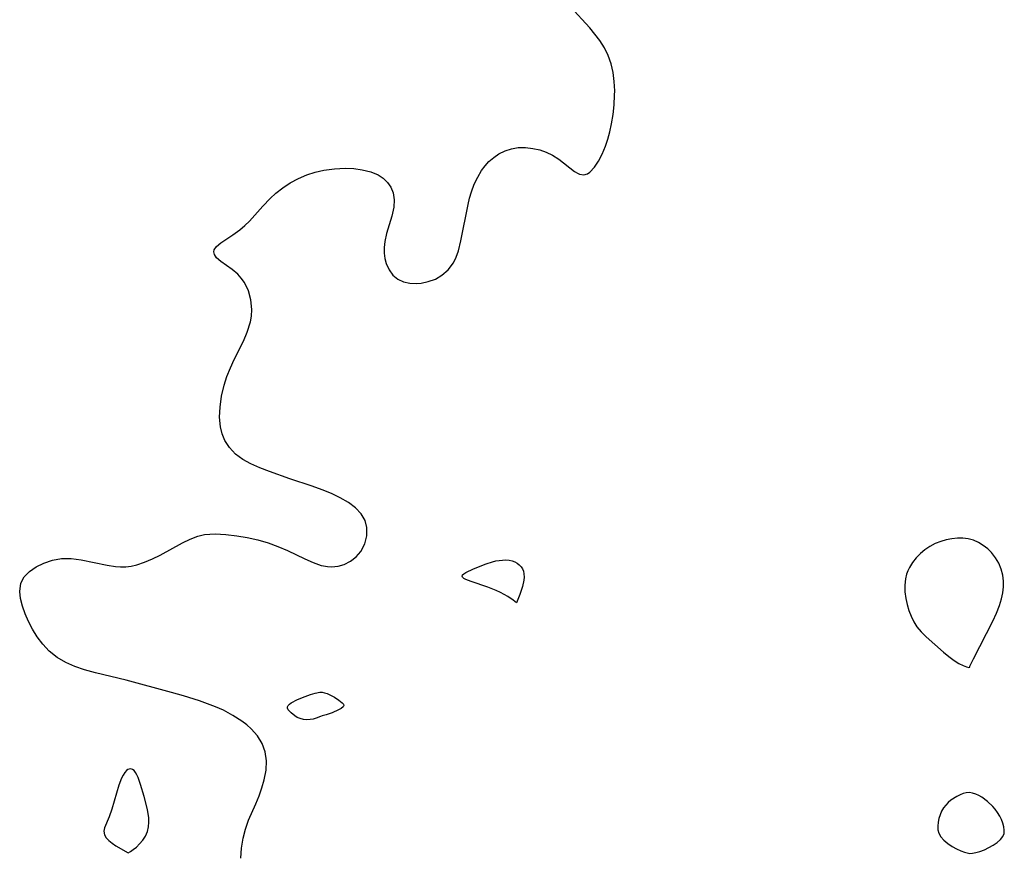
# Model space of a CAD drawing. Header units: metres. Extents: x 1073367 to 1082519, y 1569854 to 1574957.
# Tile 361 of 656: x 1075892 to 1076044, y 1573850 to 1573980. Entities that reach past the tile are written whole.
import ezdxf

# ---------------------------------------------------------------- set-up
doc = ezdxf.new("R2010")
doc.units = ezdxf.units.M
doc.layers.add('CGG_CurvaNivelLidar_v1', color=253, linetype='Continuous', lineweight=30)

msp = doc.modelspace()

# ---------------------------------------------------------------- linework, layer by layer
at = {"layer": 'CGG_CurvaNivelLidar_v1'}
for p, q in [((1075979.8039, 1573978.2917, 67), (1075976.7965, 1573981.6173, 67)), ((1075980.6135, 1573977.3328, 67), (1075979.8039, 1573978.2917, 67)), ((1075981.3587, 1573976.3416, 67), (1075980.6135, 1573977.3328, 67)), ((1075982.0712, 1573975.2048, 67), (1075981.3587, 1573976.3416, 67)), ((1075982.6631, 1573974.0114, 67), (1075982.0712, 1573975.2048, 67)), ((1075983.1177, 1573972.7651, 67), (1075982.6631, 1573974.0114, 67)), ((1075983.4327, 1573971.409, 67), (1075983.1177, 1573972.7651, 67)), ((1075983.6056, 1573970.0129, 67), (1075983.4327, 1573971.409, 67)), ((1075983.6624, 1573968.591, 67), (1075983.6056, 1573970.0129, 67)), ((1075983.6547, 1573967.9019, 67), (1075983.6624, 1573968.591, 67)), ((1075983.5739, 1573966.4064, 67), (1075983.6547, 1573967.9019, 67)), ((1075983.4128, 1573964.9191, 67), (1075983.5739, 1573966.4064, 67)), ((1075982.9139, 1573962.2639, 67), (1075983.1742, 1573963.4572, 67)), ((1075983.1742, 1573963.4572, 67), (1075983.4128, 1573964.9191, 67)), ((1075982.6013, 1573961.114, 67), (1075982.9139, 1573962.2639, 67)), ((1075982.2381, 1573960.0214, 67), (1075982.6013, 1573961.114, 67)), ((1075965.7847, 1573958.8198, 67), (1075966.7316, 1573959.2871, 67)), ((1075966.7316, 1573959.2871, 67), (1075967.7229, 1573959.6225, 67)), ((1075967.7229, 1573959.6225, 67), (1075968.7449, 1573959.8086, 67)), ((1075968.7449, 1573959.8086, 67), (1075969.8832, 1573959.8278, 67)), ((1075969.8832, 1573959.8278, 67), (1075971.0239, 1573959.6864, 67)), ((1075971.0239, 1573959.6864, 67), (1075972.0851, 1573959.4362, 67)), ((1075972.0851, 1573959.4362, 67), (1075973.1073, 1573959.0822, 67)), ((1075973.1073, 1573959.0822, 67), (1075974.0652, 1573958.6251, 67)), ((1075981.7287, 1573958.7871, 67), (1075982.2381, 1573960.0214, 67)), ((1075963.6491, 1573957.0049, 67), (1075964.2371, 1573957.6563, 67)), ((1075964.2371, 1573957.6563, 67), (1075964.9773, 1573958.29, 67)), ((1075964.9773, 1573958.29, 67), (1075965.7847, 1573958.8198, 67)), ((1075974.0652, 1573958.6251, 67), (1075975.0299, 1573958.0079, 67)), ((1075975.0299, 1573958.0079, 67), (1075977.4636, 1573956.1176, 67)), ((1075980.5573, 1573956.7702, 67), (1075981.163, 1573957.6913, 67)), ((1075981.163, 1573957.6913, 67), (1075981.7287, 1573958.7871, 67)), ((1075936.0999, 1573955.5759, 67), (1075937.4153, 1573955.9985, 67)), ((1075937.4153, 1573955.9985, 67), (1075938.7579, 1573956.3084, 67)), ((1075938.7579, 1573956.3084, 67), (1075940.4129, 1573956.5408, 67)), ((1075940.4129, 1573956.5408, 67), (1075942.0515, 1573956.6154, 67)), ((1075942.0515, 1573956.6154, 67), (1075943.3994, 1573956.5534, 67)), ((1075943.3994, 1573956.5534, 67), (1075944.6886, 1573956.3799, 67)), ((1075944.6886, 1573956.3799, 67), (1075945.9825, 1573956.0632, 67)), ((1075945.9825, 1573956.0632, 67), (1075947.1385, 1573955.5804, 67)), ((1075962.5068, 1573955.2558, 67), (1075963.1189, 1573956.2807, 67)), ((1075963.1189, 1573956.2807, 67), (1075963.6491, 1573957.0049, 67)), ((1075977.4636, 1573956.1176, 67), (1075978.023, 1573955.791, 67)), ((1075979.4701, 1573955.7551, 67), (1075979.8458, 1573956.0074, 67)), ((1075979.8458, 1573956.0074, 67), (1075980.5573, 1573956.7702, 67)), ((1075932.3985, 1573953.6081, 67), (1075933.5682, 1573954.3663, 67)), ((1075933.5682, 1573954.3663, 67), (1075934.806, 1573955.0259, 67)), ((1075934.806, 1573955.0259, 67), (1075936.0999, 1573955.5759, 67)), ((1075947.1385, 1573955.5804, 67), (1075947.9255, 1573955.0587, 67)), ((1075947.9255, 1573955.0587, 67), (1075948.581, 1573954.42, 67)), ((1075948.581, 1573954.42, 67), (1075949.0893, 1573953.6716, 67)), ((1075961.9794, 1573954.1508, 67), (1075962.5068, 1573955.2558, 67)), ((1075978.023, 1573955.791, 67), (1075978.229, 1573955.7018, 67)), ((1075978.229, 1573955.7018, 67), (1075978.8965, 1573955.5856, 67)), ((1075978.8965, 1573955.5856, 67), (1075979.4701, 1573955.7551, 67)), ((1075930.4323, 1573951.9373, 67), (1075931.3118, 1573952.7575, 67)), ((1075931.3118, 1573952.7575, 67), (1075932.3985, 1573953.6081, 67)), ((1075949.0893, 1573953.6716, 67), (1075949.4293, 1573952.8363, 67)), ((1075949.4293, 1573952.8363, 67), (1075949.602, 1573951.7574, 67)), ((1075961.257, 1573951.9961, 67), (1075961.5426, 1573952.9811, 67)), ((1075961.5426, 1573952.9811, 67), (1075961.9794, 1573954.1508, 67)), ((1075929.3337, 1573950.7605, 67), (1075930.4323, 1573951.9373, 67)), ((1075949.602, 1573951.7574, 67), (1075949.5511, 1573950.6237, 67)), ((1075961.0147, 1573950.9862, 67), (1075961.257, 1573951.9961, 67)), ((1075927.252, 1573948.4427, 67), (1075929.3337, 1573950.7605, 67)), ((1075949.5511, 1573950.6237, 67), (1075949.243, 1573949.1855, 67)), ((1075959.9156, 1573945.3898, 67), (1075961.0147, 1573950.9862, 67)), ((1075926.5229, 1573947.7407, 67), (1075927.252, 1573948.4427, 67)), ((1075949.243, 1573949.1855, 67), (1075948.4452, 1573946.507, 67)), ((1075924.7107, 1573946.3436, 67), (1075925.7772, 1573947.1097, 67)), ((1075925.7772, 1573947.1097, 67), (1075926.5229, 1573947.7407, 67)), ((1075922.8114, 1573945.0985, 67), (1075924.7107, 1573946.3436, 67)), ((1075948.1783, 1573945.2789, 67), (1075948.0812, 1573944.3904, 67)), ((1075948.4452, 1573946.507, 67), (1075948.1783, 1573945.2789, 67)), ((1075959.541, 1573943.8546, 67), (1075959.9156, 1573945.3898, 67)), ((1075921.7604, 1573943.6746, 67), (1075921.8273, 1573944.0274, 67)), ((1075921.8364, 1573943.2975, 67), (1075921.7604, 1573943.6746, 67)), ((1075921.8273, 1573944.0274, 67), (1075922.1427, 1573944.5187, 67)), ((1075922.1427, 1573944.5187, 67), (1075922.8114, 1573945.0985, 67)), ((1075948.0812, 1573944.3904, 67), (1075948.079, 1573943.5141, 67)), ((1075959.1948, 1573942.8776, 67), (1075959.541, 1573943.8546, 67)), ((1075922.1802, 1573942.7825, 67), (1075921.8364, 1573943.2975, 67)), ((1075922.832, 1573942.2151, 67), (1075922.1802, 1573942.7825, 67)), ((1075924.5623, 1573940.986, 67), (1075922.832, 1573942.2151, 67)), ((1075948.079, 1573943.5141, 67), (1075948.1782, 1573942.6716, 67)), ((1075948.1782, 1573942.6716, 67), (1075948.3813, 1573941.873, 67)), ((1075958.746, 1573941.9786, 67), (1075959.1948, 1573942.8776, 67)), ((1075925.4531, 1573940.2229, 67), (1075924.5623, 1573940.986, 67)), ((1075948.3813, 1573941.873, 67), (1075948.8124, 1573940.9079, 67)), ((1075948.8124, 1573940.9079, 67), (1075949.4135, 1573940.0876, 67)), ((1075956.9816, 1573940.071, 67), (1075957.9557, 1573940.9209, 67)), ((1075957.9557, 1573940.9209, 67), (1075958.746, 1573941.9786, 67)), ((1075925.9927, 1573939.6287, 67), (1075925.4531, 1573940.2229, 67)), ((1075926.4687, 1573938.9611, 67), (1075925.9927, 1573939.6287, 67)), ((1075949.4135, 1573940.0876, 67), (1075950.172, 1573939.4548, 67)), ((1075950.172, 1573939.4548, 67), (1075951.0453, 1573939.0544, 67)), ((1075953.7565, 1573938.8736, 67), (1075954.8814, 1573939.1044, 67)), ((1075954.8814, 1573939.1044, 67), (1075955.9707, 1573939.4991, 67)), ((1075955.9707, 1573939.4991, 67), (1075956.9816, 1573940.071, 67)), ((1075927.0895, 1573937.6848, 67), (1075926.4687, 1573938.9611, 67)), ((1075927.4741, 1573936.2683, 67), (1075927.0895, 1573937.6848, 67)), ((1075951.0453, 1573939.0544, 67), (1075952.0188, 1573938.8475, 67)), ((1075952.0188, 1573938.8475, 67), (1075953.054, 1573938.8114, 67)), ((1075953.054, 1573938.8114, 67), (1075953.7565, 1573938.8736, 67)), ((1075927.6084, 1573934.765, 67), (1075927.4741, 1573936.2683, 67)), ((1075927.547, 1573933.7577, 67), (1075927.6084, 1573934.765, 67)), ((1075927.3983, 1573932.9051, 67), (1075927.547, 1573933.7577, 67)), ((1075926.9184, 1573931.3045, 67), (1075927.3983, 1573932.9051, 67)), ((1075926.3183, 1573929.8906, 67), (1075926.9184, 1573931.3045, 67)), ((1075924.9092, 1573927.0354, 67), (1075926.3183, 1573929.8906, 67)), ((1075924.317, 1573925.7513, 67), (1075924.9092, 1573927.0354, 67)), ((1075923.7862, 1573924.4416, 67), (1075924.317, 1573925.7513, 67)), ((1075923.3449, 1573923.1101, 67), (1075923.7862, 1573924.4416, 67)), ((1075922.949, 1573921.4086, 67), (1075923.3449, 1573923.1101, 67)), ((1075922.7196, 1573919.7111, 67), (1075922.949, 1573921.4086, 67)), ((1075922.6522, 1573918.1606, 67), (1075922.7196, 1573919.7111, 67)), ((1075922.7702, 1573916.668, 67), (1075922.6522, 1573918.1606, 67)), ((1075923.0229, 1573915.5805, 67), (1075922.7702, 1573916.668, 67)), ((1075923.4338, 1573914.5621, 67), (1075923.0229, 1573915.5805, 67)), ((1075924.1578, 1573913.439, 67), (1075923.4338, 1573914.5621, 67)), ((1075925.096, 1573912.4519, 67), (1075924.1578, 1573913.439, 67)), ((1075926.2153, 1573911.6099, 67), (1075925.096, 1573912.4519, 67)), ((1075927.4828, 1573910.9169, 67), (1075926.2153, 1573911.6099, 67)), ((1075928.8644, 1573910.3149, 67), (1075927.4828, 1573910.9169, 67)), ((1075930.3635, 1573909.7341, 67), (1075928.8644, 1573910.3149, 67)), ((1075933.5084, 1573908.6294, 67), (1075930.3635, 1573909.7341, 67)), ((1075936.924, 1573907.4884, 67), (1075933.5084, 1573908.6294, 67)), ((1075938.4611, 1573906.9339, 67), (1075936.924, 1573907.4884, 67)), ((1075939.9037, 1573906.3484, 67), (1075938.4611, 1573906.9339, 67)), ((1075941.2581, 1573905.7009, 67), (1075939.9037, 1573906.3484, 67)), ((1075942.5288, 1573904.9505, 67), (1075941.2581, 1573905.7009, 67)), ((1075943.6315, 1573904.116, 67), (1075942.5288, 1573904.9505, 67)), ((1075944.5184, 1573903.1974, 67), (1075943.6315, 1573904.116, 67)), ((1075945.1275, 1573902.191, 67), (1075944.5184, 1573903.1974, 67)), ((1075945.4091, 1573901.0991, 67), (1075945.1275, 1573902.191, 67)), ((1075945.3886, 1573899.8168, 67), (1075945.4091, 1573901.0991, 67)), ((1075918.0917, 1573899.3198, 67), (1075919.2934, 1573899.7632, 67)), ((1075919.2934, 1573899.7632, 67), (1075920.3337, 1573899.999, 67)), ((1075920.3337, 1573899.999, 67), (1075921.9413, 1573900.1215, 67)), ((1075921.9413, 1573900.1215, 67), (1075923.6018, 1573900.0372, 67)), ((1075923.6018, 1573900.0372, 67), (1075925.3016, 1573899.8208, 67)), ((1075925.3016, 1573899.8208, 67), (1075926.9272, 1573899.5413, 67)), ((1075926.9272, 1573899.5413, 67), (1075928.5558, 1573899.1753, 67)), ((1075945.0597, 1573898.5525, 67), (1075945.3886, 1573899.8168, 67)), ((1075913.4559, 1573896.8148, 67), (1075916.9264, 1573898.7502, 67)), ((1075916.9264, 1573898.7502, 67), (1075918.0917, 1573899.3198, 67)), ((1075928.5558, 1573899.1753, 67), (1075930.1258, 1573898.7145, 67)), ((1075930.1258, 1573898.7145, 67), (1075931.6632, 1573898.1626, 67)), ((1075931.6632, 1573898.1626, 67), (1075933.1514, 1573897.5364, 67)), ((1075944.4423, 1573897.3886, 67), (1075945.0597, 1573898.5525, 67)), ((1076032.3418, 1573898.1881, 67.5), (1076031.5788, 1573897.6679, 67.5)), ((1076033.154, 1573898.6198, 67.5), (1076032.3418, 1573898.1881, 67.5)), ((1076034.0365, 1573898.9599, 67.5), (1076033.154, 1573898.6198, 67.5)), ((1076034.8783, 1573899.1985, 67.5), (1076034.0365, 1573898.9599, 67.5)), ((1076035.7344, 1573899.3682, 67.5), (1076034.8783, 1573899.1985, 67.5)), ((1076036.5937, 1573899.4618, 67.5), (1076035.7344, 1573899.3682, 67.5)), ((1076037.4453, 1573899.4659, 67.5), (1076036.5937, 1573899.4618, 67.5)), ((1076038.2778, 1573899.3611, 67.5), (1076037.4453, 1573899.4659, 67.5)), ((1076039.0869, 1573899.1281, 67.5), (1076038.2778, 1573899.3611, 67.5)), ((1076039.8598, 1573898.7822, 67.5), (1076039.0869, 1573899.1281, 67.5)), ((1076040.5902, 1573898.3411, 67.5), (1076039.8598, 1573898.7822, 67.5)), ((1076041.2686, 1573897.8164, 67.5), (1076040.5902, 1573898.3411, 67.5)), ((1075912.271, 1573896.2357, 67), (1075913.4559, 1573896.8148, 67)), ((1075933.1514, 1573897.5364, 67), (1075935.816, 1573896.2551, 67)), ((1075942.8679, 1573895.8968, 67), (1075943.7309, 1573896.5691, 67)), ((1075943.7309, 1573896.5691, 67), (1075944.4423, 1573897.3886, 67)), ((1076030.8698, 1573897.0754, 67.5), (1076030.224, 1573896.4212, 67.5)), ((1076031.5788, 1573897.6679, 67.5), (1076030.8698, 1573897.0754, 67.5)), ((1076041.8815, 1573897.2139, 67.5), (1076041.2686, 1573897.8164, 67.5)), ((1076042.4827, 1573896.4382, 67.5), (1076041.8815, 1573897.2139, 67.5)), ((1075893.2962, 1573894.3042, 67), (1075894.3319, 1573895.0218, 67)), ((1075894.3319, 1573895.0218, 67), (1075895.5201, 1573895.6075, 67)), ((1075895.5201, 1573895.6075, 67), (1075896.8378, 1573896.0503, 67)), ((1075896.8378, 1573896.0503, 67), (1075898.234, 1573896.2914, 67)), ((1075898.234, 1573896.2914, 67), (1075899.7412, 1573896.2899, 67)), ((1075899.7412, 1573896.2899, 67), (1075901.2827, 1573896.0956, 67)), ((1075901.2827, 1573896.0956, 67), (1075905.2777, 1573895.2793, 67)), ((1075905.2777, 1573895.2793, 67), (1075906.5811, 1573895.0853, 67)), ((1075906.5811, 1573895.0853, 67), (1075907.348, 1573895.0288, 67)), ((1075907.348, 1573895.0288, 67), (1075908.171, 1573895.0424, 67)), ((1075908.171, 1573895.0424, 67), (1075908.9699, 1573895.1422, 67)), ((1075908.9699, 1573895.1422, 67), (1075909.8654, 1573895.3432, 67)), ((1075909.8654, 1573895.3432, 67), (1075911.0725, 1573895.7355, 67)), ((1075911.0725, 1573895.7355, 67), (1075912.271, 1573896.2357, 67)), ((1075935.816, 1573896.2551, 67), (1075937.0824, 1573895.6864, 67)), ((1075937.0824, 1573895.6864, 67), (1075938.3136, 1573895.2539, 67)), ((1075938.3136, 1573895.2539, 67), (1075938.7063, 1573895.1552, 67)), ((1075938.7063, 1573895.1552, 67), (1075939.3209, 1573895.0533, 67)), ((1075939.3209, 1573895.0533, 67), (1075939.9351, 1573895.024, 67)), ((1075939.9351, 1573895.024, 67), (1075940.933, 1573895.1244, 67)), ((1075940.933, 1573895.1244, 67), (1075941.8879, 1573895.3987, 67)), ((1075941.8879, 1573895.3987, 67), (1075942.8679, 1573895.8968, 67)), ((1075961.8703, 1573894.7215, 67), (1075963.7913, 1573895.4759, 67)), ((1075963.7913, 1573895.4759, 67), (1075964.7928, 1573895.7974, 67)), ((1075964.7928, 1573895.7974, 67), (1075965.2962, 1573895.9264, 67)), ((1075965.2962, 1573895.9264, 67), (1075965.7997, 1573896.0223, 67)), ((1075965.7997, 1573896.0223, 67), (1075966.3233, 1573896.077, 67)), ((1075966.3233, 1573896.077, 67), (1075966.8398, 1573896.0851, 67)), ((1075966.8398, 1573896.0851, 67), (1075967.3423, 1573896.0456, 67)), ((1075967.3423, 1573896.0456, 67), (1075967.8218, 1573895.9523, 67)), ((1075967.8218, 1573895.9523, 67), (1075968.2666, 1573895.7933, 67)), ((1075968.2666, 1573895.7933, 67), (1075968.6154, 1573895.5918, 67)), ((1075968.6154, 1573895.5918, 67), (1075968.926, 1573895.3384, 67)), ((1075968.926, 1573895.3384, 67), (1075969.1952, 1573895.0413, 67)), ((1075969.1952, 1573895.0413, 67), (1075969.4164, 1573894.7063, 67)), ((1076029.6556, 1573895.7107, 67.5), (1076029.1849, 1573894.945, 67.5)), ((1076030.224, 1573896.4212, 67.5), (1076029.6556, 1573895.7107, 67.5)), ((1076042.9778, 1573895.5865, 67.5), (1076042.4827, 1573896.4382, 67.5)), ((1076043.3597, 1573894.677, 67.5), (1076042.9778, 1573895.5865, 67.5)), ((1075891.9462, 1573892.4799, 67), (1075892.4753, 1573893.4586, 67)), ((1075892.4753, 1573893.4586, 67), (1075893.2962, 1573894.3042, 67)), ((1075960.0924, 1573893.5837, 67), (1075960.1728, 1573893.7634, 67)), ((1075960.1678, 1573893.4038, 67), (1075960.0924, 1573893.5837, 67)), ((1075960.1728, 1573893.7634, 67), (1075960.3759, 1573893.9489, 67)), ((1075960.3759, 1573893.9489, 67), (1075960.669, 1573894.1388, 67)), ((1075960.669, 1573894.1388, 67), (1075961.8703, 1573894.7215, 67)), ((1075969.4164, 1573894.7063, 67), (1075969.5631, 1573894.3502, 67)), ((1075969.5631, 1573894.3502, 67), (1075969.6477, 1573893.9227, 67)), ((1075969.6477, 1573893.9227, 67), (1075969.6661, 1573893.4422, 67)), ((1076028.7567, 1573893.8861, 67.5), (1076028.5907, 1573893.1798, 67.5)), ((1076028.9458, 1573894.4253, 67.5), (1076028.7567, 1573893.8861, 67.5)), ((1076029.1849, 1573894.945, 67.5), (1076028.9458, 1573894.4253, 67.5)), ((1076043.6106, 1573893.7225, 67.5), (1076043.3597, 1573894.677, 67.5)), ((1076043.7089, 1573892.8291, 67.5), (1076043.6106, 1573893.7225, 67.5)), ((1075891.7714, 1573891.2314, 67), (1075891.9462, 1573892.4799, 67)), ((1075960.3775, 1573893.2304, 67), (1075960.1678, 1573893.4038, 67)), ((1075960.6865, 1573893.0619, 67), (1075960.3775, 1573893.2304, 67)), ((1075961.5008, 1573892.7341, 67), (1075960.6865, 1573893.0619, 67)), ((1075964.0695, 1573891.8952, 67), (1075961.5008, 1573892.7341, 67)), ((1075969.4115, 1573891.9688, 67), (1075969.0067, 1573890.7301, 67)), ((1075969.6238, 1573892.9632, 67), (1075969.4115, 1573891.9688, 67)), ((1075969.6661, 1573893.4422, 67), (1075969.6238, 1573892.9632, 67)), ((1076028.5907, 1573893.1798, 67.5), (1076028.485, 1573892.1777, 67.5)), ((1076028.485, 1573892.1777, 67.5), (1076028.4981, 1573891.1523, 67.5)), ((1076043.6988, 1573891.9165, 67.5), (1076043.7089, 1573892.8291, 67.5)), ((1075891.8981, 1573890.1287, 67), (1075891.7714, 1573891.2314, 67)), ((1075965.3729, 1573891.3824, 67), (1075964.0695, 1573891.8952, 67)), ((1075966.0397, 1573891.0749, 67), (1075965.3729, 1573891.3824, 67)), ((1075967.1852, 1573890.4431, 67), (1075966.0397, 1573891.0749, 67)), ((1075968.0047, 1573889.8911, 67), (1075967.1852, 1573890.4431, 67)), ((1075969.0067, 1573890.7301, 67), (1075968.5, 1573889.4778, 67)), ((1076028.4981, 1573891.1523, 67.5), (1076028.6181, 1573890.1203, 67.5)), ((1076043.4089, 1573890.0656, 67.5), (1076043.596, 1573890.9936, 67.5)), ((1076043.596, 1573890.9936, 67.5), (1076043.6988, 1573891.9165, 67.5)), ((1075892.2026, 1573888.9673, 67), (1075891.8981, 1573890.1287, 67)), ((1075892.6367, 1573887.7648, 67), (1075892.2026, 1573888.9673, 67)), ((1075968.5, 1573889.4778, 67), (1075968.0047, 1573889.8911, 67)), ((1076028.6181, 1573890.1203, 67.5), (1076028.8153, 1573889.1905, 67.5)), ((1076028.8153, 1573889.1905, 67.5), (1076029.0884, 1573888.277, 67.5)), ((1076042.6271, 1573887.8761, 67.5), (1076043.0974, 1573889.0503, 67.5)), ((1076043.0974, 1573889.0503, 67.5), (1076043.4089, 1573890.0656, 67.5)), ((1075893.1546, 1573886.5657, 67), (1075892.6367, 1573887.7648, 67)), ((1076029.0884, 1573888.277, 67.5), (1076029.4327, 1573887.39, 67.5)), ((1076029.4327, 1573887.39, 67.5), (1076029.8495, 1573886.5416, 67.5)), ((1076042.0552, 1573886.6363, 67.5), (1076042.6271, 1573887.8761, 67.5)), ((1075893.7616, 1573885.3712, 67), (1075893.1546, 1573886.5657, 67)), ((1076029.8495, 1573886.5416, 67.5), (1076030.3488, 1573885.7452, 67.5)), ((1076039.0857, 1573880.832, 67.5), (1076042.0552, 1573886.6363, 67.5)), ((1075894.4669, 1573884.2107, 67), (1075893.7616, 1573885.3712, 67)), ((1076030.3488, 1573885.7452, 67.5), (1076030.9957, 1573884.9736, 67.5)), ((1076030.9957, 1573884.9736, 67.5), (1076031.7883, 1573884.191, 67.5)), ((1075895.3287, 1573883.0601, 67), (1075894.4669, 1573884.2107, 67)), ((1075896.3233, 1573882.013, 67), (1075895.3287, 1573883.0601, 67)), ((1076031.7883, 1573884.191, 67.5), (1076034.4385, 1573881.8545, 67.5)), ((1075897.547, 1573881.037, 67), (1075896.3233, 1573882.013, 67)), ((1076034.4385, 1573881.8545, 67.5), (1076035.2736, 1573881.1523, 67.5)), ((1075898.912, 1573880.2254, 67), (1075897.547, 1573881.037, 67)), ((1075900.3128, 1573879.6088, 67), (1075898.912, 1573880.2254, 67)), ((1076035.2736, 1573881.1523, 67.5), (1076036.0729, 1573880.5448, 67.5)), ((1076036.0729, 1573880.5448, 67.5), (1076036.8232, 1573880.0688, 67.5)), ((1076036.8232, 1573880.0688, 67.5), (1076037.4675, 1573879.7559, 67.5)), ((1076038.5314, 1573879.6746, 67.5), (1076039.0857, 1573880.832, 67.5)), ((1075901.7941, 1573879.1059, 67), (1075900.3128, 1573879.6088, 67)), ((1075903.4642, 1573878.6455, 67), (1075901.7941, 1573879.1059, 67)), ((1075908.2367, 1573877.516, 67), (1075903.4642, 1573878.6455, 67)), ((1076037.4675, 1573879.7559, 67.5), (1076037.9958, 1573879.5694, 67.5)), ((1076037.9958, 1573879.5694, 67.5), (1076038.3567, 1573879.4944, 67.5)), ((1076038.3567, 1573879.4944, 67.5), (1076038.5, 1573879.5229, 67.5)), ((1076038.5, 1573879.5229, 67.5), (1076038.5314, 1573879.6746, 67.5)), ((1075915.2324, 1573875.6178, 67), (1075908.2367, 1573877.516, 67)), ((1075917.0471, 1573875.0927, 67), (1075915.2324, 1573875.6178, 67)), ((1075935.8704, 1573875.0086, 67), (1075936.674, 1573875.3027, 67)), ((1075936.674, 1573875.3027, 67), (1075937.3996, 1573875.5219, 67)), ((1075937.3996, 1573875.5219, 67), (1075938.1122, 1573875.6422, 67)), ((1075938.1122, 1573875.6422, 67), (1075938.461, 1573875.6403, 67)), ((1075938.461, 1573875.6403, 67), (1075938.8682, 1573875.5678, 67)), ((1075938.8682, 1573875.5678, 67), (1075939.2676, 1573875.4346, 67)), ((1075939.2676, 1573875.4346, 67), (1075939.6606, 1573875.2602, 67)), ((1075939.6606, 1573875.2602, 67), (1075940.4013, 1573874.8611, 67)), ((1075919.5344, 1573874.3152, 67), (1075917.0471, 1573875.0927, 67)), ((1075920.8025, 1573873.8743, 67), (1075919.5344, 1573874.3152, 67)), ((1075922.0356, 1573873.395, 67), (1075920.8025, 1573873.8743, 67)), ((1075933.2269, 1573873.6126, 67), (1075933.42, 1573873.8077, 67)), ((1075933.42, 1573873.8077, 67), (1075933.6801, 1573873.9941, 67)), ((1075933.6801, 1573873.9941, 67), (1075934.6968, 1573874.5199, 67)), ((1075934.6968, 1573874.5199, 67), (1075935.8704, 1573875.0086, 67)), ((1075940.4013, 1573874.8611, 67), (1075941.0637, 1573874.4458, 67)), ((1075941.0637, 1573874.4458, 67), (1075941.594, 1573874.0257, 67)), ((1075941.594, 1573874.0257, 67), (1075941.7668, 1573873.8193, 67)), ((1075941.7668, 1573873.8193, 67), (1075941.8324, 1573873.6138, 67)), ((1075923.223, 1573872.8659, 67), (1075922.0356, 1573873.395, 67)), ((1075924.708, 1573872.0738, 67), (1075923.223, 1573872.8659, 67)), ((1075933.1257, 1573873.4057, 67), (1075933.2269, 1573873.6126, 67)), ((1075933.139, 1573873.1802, 67), (1075933.1257, 1573873.4057, 67)), ((1075933.2507, 1573872.9435, 67), (1075933.139, 1573873.1802, 67)), ((1075933.4366, 1573872.7, 67), (1075933.2507, 1573872.9435, 67)), ((1075933.6779, 1573872.4543, 67), (1075933.4366, 1573872.7, 67)), ((1075934.274, 1573871.9756, 67), (1075933.6779, 1573872.4543, 67)), ((1075939.0917, 1573872.1622, 67), (1075938.5, 1573872.008, 67)), ((1075940.0359, 1573872.4813, 67), (1075939.0917, 1573872.1622, 67)), ((1075941.0258, 1573872.9125, 67), (1075940.0359, 1573872.4813, 67)), ((1075941.4303, 1573873.1481, 67), (1075941.0258, 1573872.9125, 67)), ((1075941.7144, 1573873.3849, 67), (1075941.4303, 1573873.1481, 67)), ((1075941.8324, 1573873.6138, 67), (1075941.7144, 1573873.3849, 67)), ((1075926.0766, 1573871.1902, 67), (1075924.708, 1573872.0738, 67)), ((1075926.828, 1573870.6227, 67), (1075926.0766, 1573871.1902, 67)), ((1075934.6431, 1573871.7572, 67), (1075934.274, 1573871.9756, 67)), ((1075935.0873, 1573871.5741, 67), (1075934.6431, 1573871.7572, 67)), ((1075935.5837, 1573871.4467, 67), (1075935.0873, 1573871.5741, 67)), ((1075936.1101, 1573871.3939, 67), (1075935.5837, 1573871.4467, 67)), ((1075936.6182, 1573871.4208, 67), (1075936.1101, 1573871.3939, 67)), ((1075937.1098, 1573871.505, 67), (1075936.6182, 1573871.4208, 67)), ((1075937.5618, 1573871.6235, 67), (1075937.1098, 1573871.505, 67)), ((1075938.2539, 1573871.8758, 67), (1075937.5618, 1573871.6235, 67)), ((1075938.5, 1573872.008, 67), (1075938.2539, 1573871.8758, 67)), ((1075927.5178, 1573870.0162, 67), (1075926.828, 1573870.6227, 67)), ((1075928.4775, 1573868.9296, 67), (1075927.5178, 1573870.0162, 67)), ((1075929.2146, 1573867.7305, 67), (1075928.4775, 1573868.9296, 67)), ((1075929.6919, 1573866.4349, 67), (1075929.2146, 1573867.7305, 67)), ((1075929.8779, 1573865.0591, 67), (1075929.6919, 1573866.4349, 67)), ((1075929.8133, 1573863.6292, 67), (1075929.8779, 1573865.0591, 67)), ((1075908.0048, 1573863.2513, 67), (1075907.7491, 1573862.8451, 67)), ((1075908.2559, 1573863.5415, 67), (1075908.0048, 1573863.2513, 67)), ((1075908.4506, 1573863.6915, 67), (1075908.2559, 1573863.5415, 67)), ((1075908.6551, 1573863.784, 67), (1075908.4506, 1573863.6915, 67)), ((1075908.9246, 1573863.809, 67), (1075908.6551, 1573863.784, 67)), ((1075909.1859, 1573863.7287, 67), (1075908.9246, 1573863.809, 67)), ((1075909.4358, 1573863.5355, 67), (1075909.1859, 1573863.7287, 67)), ((1075909.6597, 1573863.2504, 67), (1075909.4358, 1573863.5355, 67)), ((1075909.8665, 1573862.8823, 67), (1075909.6597, 1573863.2504, 67)), ((1075929.5306, 1573862.1005, 67), (1075929.8133, 1573863.6292, 67)), ((1075907.5147, 1573862.3711, 67), (1075907.0986, 1573861.263, 67)), ((1075907.7491, 1573862.8451, 67), (1075907.5147, 1573862.3711, 67)), ((1075910.0558, 1573862.457, 67), (1075909.8665, 1573862.8823, 67)), ((1075910.4367, 1573861.4046, 67), (1075910.0558, 1573862.457, 67)), ((1075929.1784, 1573860.8573, 67), (1075929.5306, 1573862.1005, 67)), ((1075907.0986, 1573861.263, 67), (1075906.0022, 1573857.5647, 67)), ((1075911.0108, 1573859.512, 67), (1075910.4367, 1573861.4046, 67)), ((1075928.7422, 1573859.6215, 67), (1075929.1784, 1573860.8573, 67)), ((1076037.9716, 1573860.1137, 67.5), (1076037.4822, 1573859.9912, 67.5)), ((1076038.4608, 1573860.1475, 67.5), (1076037.9716, 1573860.1137, 67.5)), ((1076038.9411, 1573860.0772, 67.5), (1076038.4608, 1573860.1475, 67.5)), ((1076039.4174, 1573859.9208, 67.5), (1076038.9411, 1573860.0772, 67.5)), ((1075911.501, 1573857.541, 67), (1075911.0108, 1573859.512, 67)), ((1075928.2409, 1573858.404, 67), (1075928.7422, 1573859.6215, 67)), ((1076035.1744, 1573858.5921, 67.5), (1076034.7857, 1573858.2025, 67.5)), ((1076035.599, 1573858.948, 67.5), (1076035.1744, 1573858.5921, 67.5)), ((1076036.5167, 1573859.5569, 67.5), (1076035.599, 1573858.948, 67.5)), ((1076036.996, 1573859.8006, 67.5), (1076036.5167, 1573859.5569, 67.5)), ((1076037.4822, 1573859.9912, 67.5), (1076036.996, 1573859.8006, 67.5)), ((1076039.8885, 1573859.6984, 67.5), (1076039.4174, 1573859.9208, 67.5)), ((1076040.3528, 1573859.4255, 67.5), (1076039.8885, 1573859.6984, 67.5)), ((1076041.2505, 1573858.768, 67.5), (1076040.3528, 1573859.4255, 67.5)), ((1076042.0776, 1573857.995, 67.5), (1076041.2505, 1573858.768, 67.5)), ((1075906.0022, 1573857.5647, 67), (1075905.5794, 1573856.3855, 67)), ((1075911.7114, 1573856.2407, 67), (1075911.501, 1573857.541, 67)), ((1075927.1102, 1573855.8636, 67), (1075928.2409, 1573858.404, 67)), ((1076034.147, 1573857.2616, 67.5), (1076033.9142, 1573856.7115, 67.5)), ((1076034.4468, 1573857.7754, 67.5), (1076034.147, 1573857.2616, 67.5)), ((1076034.7857, 1573858.2025, 67.5), (1076034.4468, 1573857.7754, 67.5)), ((1076042.447, 1573857.5673, 67.5), (1076042.0776, 1573857.995, 67.5)), ((1076042.8107, 1573857.0571, 67.5), (1076042.447, 1573857.5673, 67.5)), ((1076043.1262, 1573856.5212, 67.5), (1076042.8107, 1573857.0571, 67.5)), ((1075905.5794, 1573856.3855, 67), (1075904.8518, 1573854.7002, 67)), ((1075911.6695, 1573854.8624, 67), (1075911.7409, 1573855.5768, 67)), ((1075911.7409, 1573855.5768, 67), (1075911.7114, 1573856.2407, 67)), ((1075926.6256, 1573854.5069, 67), (1075927.1102, 1573855.8636, 67)), ((1076033.6226, 1573855.5569, 67.5), (1076033.5669, 1573854.9762, 67.5)), ((1076033.74, 1573856.1392, 67.5), (1076033.6226, 1573855.5569, 67.5)), ((1076033.9142, 1573856.7115, 67.5), (1076033.74, 1573856.1392, 67.5)), ((1076043.3946, 1573855.9705, 67.5), (1076043.1262, 1573856.5212, 67.5)), ((1076043.6115, 1573855.4147, 67.5), (1076043.3946, 1573855.9705, 67.5)), ((1075904.8518, 1573854.7002, 67), (1075904.7497, 1573854.1651, 67)), ((1075904.7497, 1573854.1651, 67), (1075904.8463, 1573853.6229, 67)), ((1075911.1863, 1573853.4296, 67), (1075911.4872, 1573854.1344, 67)), ((1075911.4872, 1573854.1344, 67), (1075911.6695, 1573854.8624, 67)), ((1075926.268, 1573853.1019, 67), (1075926.6256, 1573854.5069, 67)), ((1076033.5669, 1573854.9762, 67.5), (1076033.5853, 1573854.4092, 67.5)), ((1076033.5853, 1573854.4092, 67.5), (1076033.7156, 1573853.8597, 67.5)), ((1076043.7658, 1573854.8633, 67.5), (1076043.6115, 1573855.4147, 67.5)), ((1076043.8384, 1573854.3263, 67.5), (1076043.7658, 1573854.8633, 67.5)), ((1076043.7999, 1573853.8153, 67.5), (1076043.8384, 1573854.3263, 67.5)), ((1075904.8463, 1573853.6229, 67), (1075905.1243, 1573853.1599, 67)), ((1075905.1243, 1573853.1599, 67), (1075905.5469, 1573852.7213, 67)), ((1075905.5469, 1573852.7213, 67), (1075906.0638, 1573852.312, 67)), ((1075910.3, 1573852.2177, 67), (1075910.7786, 1573852.7885, 67)), ((1075910.7786, 1573852.7885, 67), (1075911.1863, 1573853.4296, 67)), ((1075926.0491, 1573851.5786, 67), (1075926.268, 1573853.1019, 67)), ((1076033.7156, 1573853.8597, 67.5), (1076034.0364, 1573853.3149, 67.5)), ((1076034.0364, 1573853.3149, 67.5), (1076034.521, 1573852.7834, 67.5)), ((1076034.521, 1573852.7834, 67.5), (1076035.1212, 1573852.2832, 67.5)), ((1076042.1388, 1573852.0212, 67.5), (1076042.755, 1573852.4467, 67.5)), ((1076042.755, 1573852.4467, 67.5), (1076043.2644, 1573852.8979, 67.5)), ((1076043.2644, 1573852.8979, 67.5), (1076043.6233, 1573853.3577, 67.5)), ((1076043.6233, 1573853.3577, 67.5), (1076043.7999, 1573853.8153, 67.5)), ((1075906.0638, 1573852.312, 67), (1075906.6254, 1573851.9373, 67)), ((1075906.6254, 1573851.9373, 67), (1075908.5, 1573850.856, 67)), ((1075908.5, 1573850.856, 67), (1075908.9036, 1573851.0593, 67)), ((1075908.9036, 1573851.0593, 67), (1075909.3175, 1573851.3419, 67)), ((1075909.3175, 1573851.3419, 67), (1075909.7976, 1573851.7311, 67)), ((1075909.7976, 1573851.7311, 67), (1075910.3, 1573852.2177, 67)), ((1075925.9478, 1573850.017, 67), (1075926.0491, 1573851.5786, 67)), ((1076035.1212, 1573852.2832, 67.5), (1076035.7892, 1573851.8318, 67.5)), ((1076035.7892, 1573851.8318, 67.5), (1076036.4782, 1573851.4462, 67.5)), ((1076036.4782, 1573851.4462, 67.5), (1076037.1417, 1573851.1416, 67.5)), ((1076037.1417, 1573851.1416, 67.5), (1076037.6844, 1573850.9412, 67.5)), ((1076037.6844, 1573850.9412, 67.5), (1076038.1221, 1573850.8113, 67.5)), ((1076038.94, 1573850.7829, 67.5), (1076039.4481, 1573850.8867, 67.5)), ((1076039.4481, 1573850.8867, 67.5), (1076040.074, 1573851.0615, 67.5)), ((1076040.074, 1573851.0615, 67.5), (1076040.7565, 1573851.3135, 67.5)), ((1076040.7565, 1573851.3135, 67.5), (1076041.4586, 1573851.6381, 67.5)), ((1076041.4586, 1573851.6381, 67.5), (1076042.1388, 1573852.0212, 67.5)), ((1076038.1221, 1573850.8113, 67.5), (1076038.5, 1573850.743, 67.5)), ((1076038.5, 1573850.743, 67.5), (1076038.94, 1573850.7829, 67.5))]:
    msp.add_line(p, q, dxfattribs=at)

doc.saveas('drawing.dxf')
